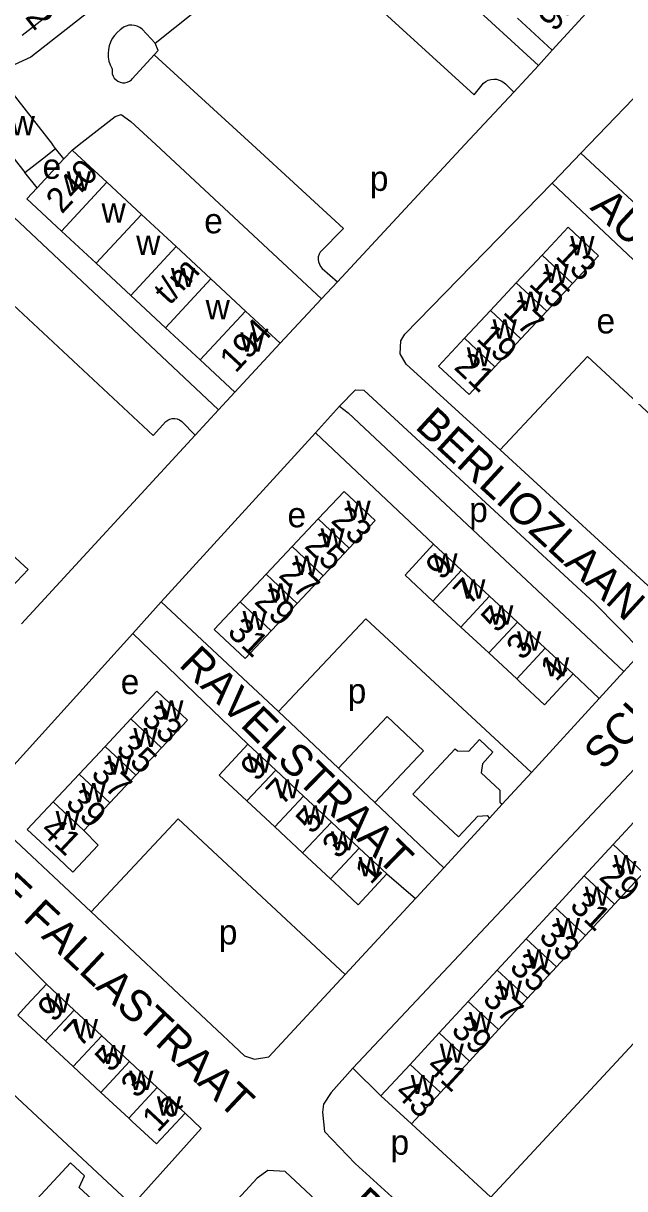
# Model space of a CAD drawing. Extents: x 159045 to 160918, y 380454 to 382516.
# Drawn here: x 159786.4 to 159882.5, y 381583.2 to 381769.4 of the extents above; entities that cross this region are included whole.
import ezdxf

# ---------------------------------------------------------------- set-up
doc = ezdxf.new("R2010")
doc.units = 0
for name, color, linetype in [('BLT_Basislijn', 7, 'Continuous'), ('BLT_Bebouwing', 7, 'Continuous'), ('BLT_Centroide', 7, 'Continuous'), ('BLT_Huisnummer', 7, 'Continuous'), ('BLT_Huisnummer_ tussenligend', 7, 'Continuous'), ('BLT_Huisnummer_reeks', 7, 'Continuous'), ('BLT_Onderverdeling_panden', 7, 'Continuous'), ('BLT_Straatnaam', 7, 'Continuous')]:
    doc.layers.add(name, color=color, linetype=linetype)

msp = doc.modelspace()

# ---------------------------------------------------------------- linework, layer by layer
at = {"layer": 'BLT_Basislijn'}
for p, q in [((159835.62, 381792.99), (159868.69, 381762.63)), ((159807.46, 381766.18), (159820.07, 381776.29)), ((159901.27, 381775.55), (159876.77, 381750)), ((159805.36, 381768.45), (159807.46, 381766.18)), ((159868.69, 381762.63), (159870.85, 381765.1)), ((159803.84, 381760.56), (159807.3, 381764.34)), ((159807.3, 381764.34), (159817.41, 381755.07)), ((159864.75, 381758.39), (159868.69, 381762.63)), ((159863.4, 381759.69), (159864.75, 381758.39)), ((159856.95, 381750), (159864.75, 381758.39)), ((159817.41, 381755.07), (159822.93, 381750)), ((159794.2, 381749.14), (159795.29, 381750)), ((159807.54, 381750), (159834.02, 381725.35)), ((159836.56, 381728.08), (159856.95, 381750)), ((159876.77, 381750), (159875.44, 381748.61)), ((159792.87, 381747.71), (159791.54, 381749.37)), ((159875.44, 381748.61), (159892.24, 381733.04)), ((159788.6, 381743.11), (159786.65, 381745.55)), ((159887.54, 381728.12), (159870.85, 381743.82)), ((159783.95, 381739.24), (159817.59, 381707.64)), ((159834.14, 381730.22), (159836.56, 381728.08)), ((159834.02, 381725.35), (159836.56, 381728.08)), ((159827.44, 381718.28), (159834.02, 381725.35)), ((159862.58, 381701.24), (159876.51, 381716.18)), ((159904.67, 381689.98), (159876.51, 381716.18)), ((159817.59, 381707.64), (159820.2, 381710.47)), ((159813.87, 381703.6), (159817.59, 381707.64)), ((159836.89, 381708.21), (159833.05, 381703.96)), ((159811.72, 381705.75), (159813.87, 381703.6)), ((159786.12, 381673.44), (159813.87, 381703.6)), ((159808.39, 381676.98), (159833.05, 381703.96)), ((159833.05, 381703.96), (159851.94, 381686.15)), ((159808.39, 381676.98), (159803.87, 381671.93)), ((159827.18, 381659.47), (159808.39, 381676.98)), ((159827.18, 381659.47), (159841.1, 381674.25)), ((159867.56, 381649.68), (159841.1, 381674.25)), ((159822.27, 381654.23), (159803.87, 381671.93)), ((159882.33, 381665.82), (159878.4, 381661.52)), ((159874.24, 381665.44), (159878.4, 381661.52)), ((159867.56, 381649.68), (159878.4, 381661.52)), ((159827.18, 381659.47), (159836.74, 381650.41)), ((159836.74, 381650.41), (159842.54, 381644.92)), ((159862.91, 381644.62), (159867.56, 381649.68)), ((159842.54, 381644.92), (159853.56, 381634.47)), ((159860.88, 381642.42), (159862.91, 381644.62)), ((159797.22, 381627.45), (159811.15, 381642.31)), ((159837.81, 381617.43), (159811.15, 381642.31)), ((159853.56, 381634.47), (159860.88, 381642.42)), ((159844.48, 381633.49), (159849.03, 381629.55)), ((159837.81, 381617.43), (159849.03, 381629.55)), ((159904.79, 381629.03), (159861.07, 381581.84)), ((159803.8, 381580.61), (159778.83, 381603.82)), ((159839.03, 381602.45), (159843.53, 381598.07)), ((159848.38, 381593.58), (159861.07, 381581.84))]:
    msp.add_line(p, q, dxfattribs=at)
for points in [[(159825.93, 381794.08), (159787.61, 381763.98), (159782.09, 381761.45)], [(159833.81, 381780.42), (159858.41, 381757.94), (159859.91, 381759.82)], [(159801.84, 381768.31), (159801.37, 381767.9), (159800.96, 381767.44), (159800.61, 381766.93), (159800.33, 381766.38), (159800.12, 381765.79), (159799.99, 381765.19), (159799.94, 381764.57), (159799.97, 381763.95), (159800.07, 381763.34), (159800.26, 381762.75), (159800.52, 381762.19), (159800.59, 381762.06)], [(159805.36, 381768.45), (159805, 381768.72), (159804.59, 381768.92), (159804.16, 381769.04), (159803.71, 381769.09), (159803.26, 381769.06), (159802.83, 381768.94), (159802.42, 381768.76), (159802.05, 381768.5), (159801.84, 381768.31)], [(159807.3, 381764.34), (159807.96, 381765.06), (159807.46, 381766.18)], [(159800.59, 381762.06), (159800.56, 381761.68), (159800.61, 381761.3), (159800.73, 381760.94), (159800.93, 381760.61), (159801.2, 381760.33), (159801.51, 381760.11), (159801.86, 381759.96), (159802.24, 381759.89), (159802.62, 381759.89), (159803, 381759.98), (159803.35, 381760.14), (159803.65, 381760.37), (159803.84, 381760.56)], [(159859.91, 381759.82), (159860.27, 381760.08), (159860.67, 381760.28), (159861.1, 381760.41), (159861.55, 381760.46), (159861.99, 381760.43), (159862.43, 381760.32), (159862.84, 381760.13), (159863.21, 381759.87), (159863.4, 381759.69)], [(159795.29, 381750), (159801.04, 381754.5), (159802.01, 381754.82), (159803.55, 381753.71), (159807.54, 381750)], [(159822.93, 381750), (159837.55, 381736.59), (159833.81, 381732.84)], [(159870.85, 381743.82), (159871.02, 381744), (159875.44, 381748.61)], [(159862.58, 381701.24), (159847.55, 381714.94), (159846.6, 381716.56), (159846.7, 381718.68), (159847.34, 381719.71), (159870.85, 381743.82)], [(159833.81, 381732.84), (159833.63, 381732.48), (159833.52, 381732.08), (159833.49, 381731.67), (159833.55, 381731.27), (159833.68, 381730.88), (159833.88, 381730.52), (159834.14, 381730.22)], [(159783.95, 381725.16), (159807.15, 381703.51), (159809.15, 381705.75)], [(159836.89, 381708.21), (159839.44, 381710.83), (159840.79, 381710.79), (159877.64, 381676.73), (159885.24, 381669.04), (159882.33, 381665.82)], [(159836.89, 381708.21), (159838.28, 381707.17), (159882.33, 381665.82)], [(159809.15, 381705.75), (159809.46, 381705.99), (159809.81, 381706.15), (159810.19, 381706.24), (159810.58, 381706.25), (159810.96, 381706.18), (159811.32, 381706.03), (159811.72, 381705.75)], [(159765.48, 381702.01), (159787.17, 381682.15), (159783.55, 381678.28)], [(159862.58, 381701.24), (159889.44, 381676.55), (159892.08, 381676.68), (159904.37, 381689.67)], [(159797.22, 381627.45), (159780.83, 381642.76), (159780.4, 381643.57), (159780.33, 381645.92), (159803.87, 381671.93)], [(159836.74, 381650.41), (159844.53, 381658.65), (159850.33, 381653.16), (159842.54, 381644.92)], [(159909.68, 381645.37), (159895.56, 381657.72), (159893.47, 381658.11), (159891.72, 381657.68), (159886.61, 381653), (159839.03, 381602.45)], [(159855.39, 381653.49), (159855.75, 381653.15), (159857.56, 381653.11), (159859.26, 381654.95), (159861.42, 381652.95), (159859.73, 381651.11), (159859.53, 381649.65), (159862.51, 381646.9), (159862.5, 381644.99), (159862.91, 381644.62)], [(159855.39, 381653.49), (159848.61, 381646.23), (159855.92, 381639.41), (159859.02, 381642.72), (159860.47, 381642.81), (159860.88, 381642.42)], [(159746, 381606.64), (159768.44, 381632.88), (159769.79, 381634.08), (159771.62, 381634.27), (159790.07, 381615.88)], [(159849.03, 381629.55), (159849.25, 381629.79), (159853.56, 381634.47)], [(159797.22, 381627.45), (159821.73, 381604.45), (159823.32, 381603.9), (159825.61, 381604.29), (159837.81, 381617.43)], [(159839.03, 381602.45), (159835.58, 381598.61), (159834.37, 381596.71), (159834.17, 381595.42), (159834.51, 381592.37), (159839.38, 381587.26), (159854.07, 381573.92)], [(159812.23, 381595.28), (159814.81, 381592.83), (159804.04, 381580.87)], [(159848.08, 381567.38), (159846.1, 381569.24), (159828.23, 381585.97), (159825.45, 381586.12), (159823.76, 381584.89), (159762.94, 381518.98), (159762.66, 381518.45)], [(159801.33, 381577.88), (159795.33, 381583.42), (159796.15, 381585.26), (159793.91, 381587.33), (159785.89, 381578.65), (159793.25, 381571.84), (159797.38, 381576.25), (159798.77, 381576.27), (159799.41, 381575.74)]]:
    msp.add_lwpolyline(points, dxfattribs=at)
at = {"layer": 'BLT_Bebouwing'}
for p, q in [((159786.23, 381767.47), (159792.17, 381772.12)), ((159870.85, 381765.1), (159878.1, 381772.95)), ((159865.36, 381770.18), (159870.85, 381765.1)), ((159782.09, 381761.45), (159791.05, 381750)), ((159791.54, 381749.37), (159791.05, 381750)), ((159788.6, 381743.11), (159792.87, 381747.71)), ((159792.87, 381747.71), (159794.2, 381749.14)), ((159799.74, 381744), (159805.28, 381738.85)), ((159805.28, 381738.85), (159810.82, 381733.71)), ((159798.03, 381731.05), (159792.49, 381736.19)), ((159810.82, 381733.71), (159816.36, 381728.57)), ((159803.57, 381725.9), (159798.03, 381731.05)), ((159865.14, 381727.93), (159869.28, 381732.36)), ((159816.36, 381728.57), (159821.9, 381723.42)), ((159861, 381723.49), (159865.14, 381727.93)), ((159874.14, 381727.82), (159870.01, 381723.39)), ((159809.11, 381720.76), (159803.57, 381725.9)), ((159856.87, 381719.06), (159861, 381723.49)), ((159821.9, 381723.42), (159827.44, 381718.28)), ((159870.01, 381723.39), (159865.87, 381718.95)), ((159814.66, 381715.61), (159809.11, 381720.76)), ((159827.44, 381718.28), (159820.2, 381710.47)), ((159865.87, 381718.95), (159861.74, 381714.52)), ((159820.2, 381710.47), (159814.66, 381715.61)), ((159829.32, 381685.8), (159833.47, 381690.2)), ((159825.17, 381681.39), (159829.32, 381685.8)), ((159838.42, 381685.54), (159834.27, 381681.13)), ((159851.94, 381686.15), (159856.4, 381682.01)), ((159821.02, 381676.98), (159825.17, 381681.39)), ((159834.27, 381681.13), (159830.12, 381676.72)), ((159856.4, 381682.01), (159860.86, 381677.87)), ((159851.83, 381677.08), (159856.29, 381672.94)), ((159860.86, 381677.87), (159865.32, 381673.72)), ((159830.12, 381676.72), (159825.97, 381672.32)), ((159865.32, 381673.72), (159869.78, 381669.58)), ((159856.29, 381672.94), (159860.75, 381668.8)), ((159869.78, 381669.58), (159874.24, 381665.44)), ((159860.75, 381668.8), (159865.21, 381664.66)), ((159799.45, 381653.85), (159803.59, 381658.27)), ((159795.31, 381649.44), (159799.45, 381653.85)), ((159808.49, 381653.66), (159804.36, 381649.25)), ((159822.27, 381654.23), (159826.71, 381650.08)), ((159791.17, 381645.02), (159795.31, 381649.44)), ((159804.36, 381649.25), (159800.22, 381644.84)), ((159826.71, 381650.08), (159831.15, 381645.93)), ((159831.15, 381645.93), (159835.6, 381641.79)), ((159800.22, 381644.84), (159796.08, 381640.42)), ((159822.11, 381645.15), (159826.55, 381641.01)), ((159835.6, 381641.79), (159840.04, 381637.64)), ((159880.63, 381638.18), (159885.27, 381643.2)), ((159826.55, 381641.01), (159831, 381636.86)), ((159875.99, 381633.17), (159880.63, 381638.18)), ((159831, 381636.86), (159835.44, 381632.71)), ((159840.04, 381637.64), (159844.48, 381633.49)), ((159871.36, 381628.16), (159875.99, 381633.17)), ((159885.48, 381633.7), (159880.84, 381628.69)), ((159880.84, 381628.69), (159876.21, 381623.67)), ((159866.72, 381623.14), (159871.36, 381628.16)), ((159862.08, 381618.13), (159866.72, 381623.14)), ((159876.21, 381623.67), (159871.57, 381618.66)), ((159857.45, 381613.11), (159862.08, 381618.13)), ((159871.57, 381618.66), (159866.93, 381613.64)), ((159790.07, 381615.88), (159794.5, 381611.76)), ((159852.81, 381608.1), (159857.45, 381613.11)), ((159866.93, 381613.64), (159862.29, 381608.63)), ((159794.5, 381611.76), (159798.93, 381607.64)), ((159848.17, 381603.08), (159852.81, 381608.1)), ((159862.29, 381608.63), (159857.66, 381603.61)), ((159789.93, 381606.84), (159794.36, 381602.72)), ((159798.93, 381607.64), (159803.37, 381603.52)), ((159794.36, 381602.72), (159798.79, 381598.6)), ((159803.37, 381603.52), (159807.8, 381599.4)), ((159843.53, 381598.07), (159848.17, 381603.08)), ((159857.66, 381603.61), (159853.02, 381598.6)), ((159807.8, 381599.4), (159812.23, 381595.28)), ((159798.79, 381598.6), (159803.23, 381594.48)), ((159848.38, 381593.58), (159843.53, 381598.07)), ((159853.02, 381598.6), (159848.38, 381593.58))]:
    msp.add_line(p, q, dxfattribs=at)
for points in [[(159783.23, 381749.93), (159784.94, 381747.74), (159786.65, 381745.55)], [(159786.65, 381745.55), (159789.45, 381747.74), (159791.54, 381749.37)], [(159794.2, 381749.14), (159795.71, 381747.74), (159799.74, 381744)], [(159792.49, 381736.19), (159786.95, 381741.34), (159788.6, 381743.11)], [(159869.28, 381732.36), (159873.41, 381736.79), (159878.28, 381732.25), (159874.14, 381727.82)], [(159861.74, 381714.52), (159857.6, 381710.08), (159852.73, 381714.62), (159856.87, 381719.06)], [(159833.47, 381690.2), (159837.63, 381694.61), (159842.58, 381689.95), (159838.42, 381685.54)], [(159851.94, 381686.15), (159847.37, 381681.23), (159851.83, 381677.08)], [(159825.97, 381672.32), (159821.81, 381667.91), (159816.86, 381672.57), (159821.02, 381676.98)], [(159865.21, 381664.66), (159865.77, 381664.14), (159869.67, 381660.52), (159874.24, 381665.44)], [(159803.59, 381658.27), (159807.72, 381662.68), (159812.63, 381658.08), (159808.49, 381653.66)], [(159822.27, 381654.23), (159817.67, 381649.3), (159822.11, 381645.15)], [(159796.08, 381640.42), (159798.37, 381638.11), (159794.31, 381633.78), (159791.94, 381636.01), (159787.03, 381640.61), (159791.17, 381645.02)], [(159835.44, 381632.71), (159836.04, 381632.16), (159839.88, 381628.57), (159844.48, 381633.49)], [(159790.07, 381615.88), (159786.95, 381612.52), (159786.41, 381611.94), (159785.49, 381610.96), (159789.93, 381606.84)], [(159803.23, 381594.48), (159803.8, 381593.94), (159807.66, 381590.36), (159812.23, 381595.28)]]:
    msp.add_lwpolyline(points, dxfattribs=at)
at = {"layer": 'BLT_Onderverdeling_panden'}
for p, q in [((159792.49, 381736.19), (159799.74, 381744)), ((159798.03, 381731.05), (159805.28, 381738.85)), ((159803.57, 381725.9), (159810.82, 381733.71)), ((159874.14, 381727.82), (159869.28, 381732.36)), ((159809.11, 381720.76), (159816.36, 381728.57)), ((159870.01, 381723.39), (159865.14, 381727.93)), ((159865.87, 381718.95), (159861, 381723.49)), ((159814.66, 381715.61), (159821.9, 381723.42)), ((159861.74, 381714.52), (159856.87, 381719.06)), ((159838.42, 381685.54), (159833.47, 381690.2)), ((159834.27, 381681.13), (159829.32, 381685.8)), ((159830.12, 381676.72), (159825.17, 381681.39)), ((159851.83, 381677.08), (159856.4, 381682.01)), ((159825.97, 381672.32), (159821.02, 381676.98)), ((159856.29, 381672.94), (159860.86, 381677.87)), ((159860.75, 381668.8), (159865.32, 381673.72)), ((159865.21, 381664.66), (159869.78, 381669.58)), ((159808.49, 381653.66), (159803.59, 381658.27)), ((159804.36, 381649.25), (159799.45, 381653.85)), ((159800.22, 381644.84), (159795.31, 381649.44)), ((159822.11, 381645.15), (159826.71, 381650.08)), ((159826.55, 381641.01), (159831.15, 381645.93)), ((159796.08, 381640.42), (159791.17, 381645.02)), ((159831, 381636.86), (159835.6, 381641.79)), ((159885.48, 381633.7), (159880.63, 381638.18)), ((159835.44, 381632.71), (159840.04, 381637.64)), ((159880.84, 381628.69), (159875.99, 381633.17)), ((159876.21, 381623.67), (159871.36, 381628.16)), ((159871.57, 381618.66), (159866.72, 381623.14)), ((159866.93, 381613.64), (159862.08, 381618.13)), ((159862.29, 381608.63), (159857.45, 381613.11)), ((159789.93, 381606.84), (159794.5, 381611.76)), ((159857.66, 381603.61), (159852.81, 381608.1)), ((159794.36, 381602.72), (159798.93, 381607.64)), ((159798.79, 381598.6), (159803.37, 381603.52)), ((159853.02, 381598.6), (159848.17, 381603.08)), ((159803.23, 381594.48), (159807.8, 381599.4))]:
    msp.add_line(p, q, dxfattribs=at)

# ---------------------------------------------------------------- texts
at = {"layer": 'BLT_Centroide'}
for s, p in [('w', (159784.38, 381751.5)), ('e', (159789.46, 381744.54)), ('w', (159793.34, 381742.67)), ('p', (159841.74, 381742.61)), ('w', (159798.89, 381737.53)), ('e', (159815.29, 381735.83)), ('w', (159804.42, 381732.38)), ('w', (159873.77, 381732.31)), ('w', (159869.65, 381727.88)), ('w', (159809.97, 381727.23)), ('w', (159865.51, 381723.44)), ('w', (159815.52, 381722.09)), ('w', (159861.37, 381719)), ('e', (159877.96, 381719.84)), ('w', (159821.05, 381716.94)), ('w', (159857.23, 381714.56)), ('e', (159828.59, 381688.87)), ('w', (159838.02, 381690.06)), ('p', (159857.63, 381689.7)), ('w', (159833.87, 381685.66)), ('w', (159851.89, 381681.62)), ('w', (159829.72, 381681.25)), ('w', (159825.57, 381676.84)), ('w', (159856.34, 381677.47)), ('w', (159821.41, 381672.44)), ('w', (159860.81, 381673.34)), ('w', (159865.27, 381669.19)), ('w', (159869.73, 381665.05)), ('e', (159801.95, 381662.21)), ('p', (159838.21, 381660.74)), ('w', (159808.11, 381658.16)), ('w', (159803.97, 381653.75)), ('w', (159822.19, 381649.69)), ('w', (159799.83, 381649.34)), ('w', (159795.7, 381644.94)), ('w', (159826.62, 381645.55)), ('w', (159791.55, 381640.5)), ('w', (159831.08, 381641.39)), ('w', (159835.52, 381637.25)), ('w', (159839.97, 381633.11)), ('w', (159880.73, 381633.44)), ('w', (159876.09, 381628.42)), ('p', (159817.62, 381622.23)), ('w', (159871.47, 381623.41)), ('w', (159866.83, 381618.39)), ('w', (159862.19, 381613.38)), ('w', (159790, 381611.36)), ('w', (159794.44, 381607.23)), ('w', (159857.55, 381608.36)), ('w', (159852.91, 381603.34)), ('w', (159798.86, 381603.12)), ('w', (159803.3, 381599)), ('w', (159848.28, 381598.33)), ('w', (159807.73, 381594.88)), ('p', (159845.06, 381588.65))]:
    msp.add_text(s, height=4, dxfattribs=at).set_placement(p)
at = {"layer": 'BLT_Huisnummer'}
for s, rotation, p in [('13', 316.8663, (159871.24, 381732.03)), ('17', 316.862, (159862.84, 381723.11)), ('21', 316.7976, (159855.02, 381714.28)), ('23', 316.9909, (159835.37, 381689.78)), ('9', 47.1291, (159853.22, 381680.27)), ('27', 316.9909, (159827.02, 381681.07)), ('5', 47.1238, (159862.07, 381671.86)), ('31', 316.9909, (159818.81, 381671.93)), ('1', 47.1349, (159871.49, 381664.08)), ('33', 316.7097, (159805.09, 381658.06)), ('37', 316.7097, (159797.02, 381649.24)), ('9', 47.1291, (159823.64, 381648.11)), ('5', 47.1238, (159832.48, 381639.7)), ('41', 316.7039, (159788.94, 381640.24)), ('1', 47.1349, (159841.9, 381631.67)), ('31', 317.2406, (159873.5, 381628.18)), ('35', 317.246, (159863.88, 381618.36)), ('9', 46.9836, (159791.23, 381609.64)), ('39', 317.2455, (159854.56, 381608.34)), ('5', 46.9841, (159800.37, 381601.65)), ('43', 317.2387, (159845.55, 381598.3)), ('1a', 46.9716, (159807.9, 381592.07))]:
    msp.add_text(s, height=4, rotation=rotation, dxfattribs=at).set_placement(p)
at = {"layer": 'BLT_Huisnummer_ tussenligend'}
for s, rotation, p in [('15', 316.8663, (159867, 381727.61)), ('19', 316.862, (159858.61, 381718.86)), ('25', 316.9909, (159831.13, 381685.7)), ('7', 47.1238, (159857.65, 381676.26)), ('29', 316.9909, (159823.13, 381676.83)), ('3', 47.1349, (159866.1, 381667.48)), ('35', 316.7097, (159801.02, 381653.3)), ('7', 47.1238, (159827.72, 381644.27)), ('39', 316.7097, (159792.96, 381644.65)), ('3', 47.1349, (159836.68, 381635.75)), ('29', 317.2411, (159878.19, 381632.8)), ('33', 317.2406, (159868.57, 381623.27)), ('37', 317.246, (159859.57, 381613.31)), ('7', 46.9841, (159795.45, 381605.63)), ('41', 317.2455, (159850.6, 381602.51)), ('3', 46.9841, (159804.51, 381597.5))]:
    msp.add_text(s, height=4, rotation=rotation, dxfattribs=at).set_placement(p)
at = {"layer": 'BLT_Huisnummer_reeks'}
for s, rotation, p in [('192', 308.0903, (159782.9, 381775.05)), ('98', 47.2691, (159871.19, 381767.89)), ('240', 47.127, (159792.55, 381738.81)), ('t/m', 47.1273, (159809.77, 381724.21)), ('194', 47.1267, (159820.29, 381713.36))]:
    msp.add_text(s, height=4, rotation=rotation, dxfattribs=at).set_placement(p)
at = {"layer": 'BLT_Straatnaam'}
for s, height, rotation, p in [('AUBERSTRAAT', 5, 317.0839, (159876.79, 381739.81)), ('BERLIOZLAAN', 5, 317.4704, (159848.8, 381704.78)), ('SCHUMANNSTRAAT', 5, 47.2729, (159879.18, 381649.88)), ('RAVELSTRAAT', 4.9999, 315.6216, (159811.06, 381666.8)), ('DE FALLASTRAAT', 5, 316.7776, (159778.02, 381633.85)), ('DE FALLASTRAAT', 5, 316.7776, (159837.99, 381580.25))]:
    msp.add_text(s, height=height, rotation=rotation, dxfattribs=at).set_placement(p)

doc.saveas('drawing.dxf')
